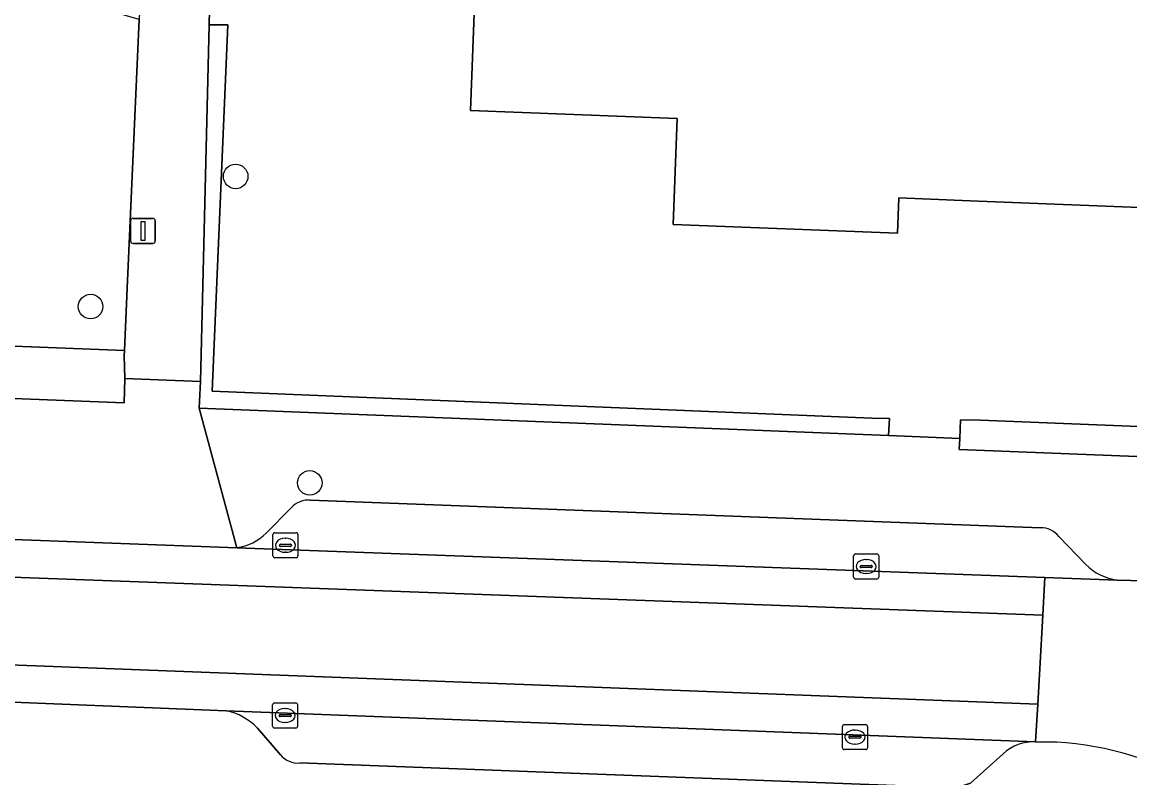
# Model space of a CAD drawing. Extents: x 160732 to 162107, y 387428 to 388479.
# Drawn here: x 161380.19 to 161424.35, y 387753.1 to 387783.23 of the extents above; entities that cross this region are included whole.
import ezdxf

# ---------------------------------------------------------------- set-up
doc = ezdxf.new("R2010")
doc.units = 0
for name, color, linetype in [('IMGEO_Boom', 7, 'Continuous'), ('IMGEO_Erf', 7, 'Continuous'), ('IMGEO_Groenvoorziening', 7, 'Continuous'), ('IMGEO_Haag', 7, 'Continuous'), ('IMGEO_Hek', 7, 'Continuous'), ('IMGEO_Kolk', 7, 'Continuous'), ('IMGEO_Lichtmast', 7, 'Continuous'), ('IMGEO_Pand', 7, 'Continuous'), ('IMGEO_Parkeervlak_open', 7, 'Continuous'), ('IMGEO_Rijbaan_lokaal_gesloten', 7, 'Continuous'), ('IMGEO_Rijbaan_lokaal_open', 7, 'Continuous'), ('IMGEO_Voetpad_open', 7, 'Continuous')]:
    doc.layers.add(name, color=color, linetype=linetype)

msp = doc.modelspace()

# ---------------------------------------------------------------- linework, layer by layer
at = {"layer": 'IMGEO_Boom'}
for centre in [(161388.705, 387777.082), (161382.921, 387771.893), (161391.661, 387764.861)]:
    msp.add_circle(centre, 0.489, dxfattribs=at)
at = {"layer": 'IMGEO_Erf'}
msp.add_lwpolyline([(161428.109, 387775.71), (161417.988, 387776.111), (161415.147, 387776.223), (161415.091, 387774.815), (161406.143, 387775.169), (161406.31, 387779.391), (161398.063, 387779.717), (161398.229, 387783.922), (161390.004, 387784.247), (161388.447, 387784.291), (161388.081, 387784.307), (161387.682, 387784.324), (161387.653, 387783.133), (161388.397, 387783.128), (161387.772, 387768.513), (161414.066, 387767.444), (161414.765, 387767.434), (161414.735, 387766.75), (161417.568, 387766.637), (161417.601, 387767.375), (161418.401, 387767.368), (161440.604, 387766.467)], dxfattribs=at)
at = {"layer": 'IMGEO_Groenvoorziening'}
for points in [[(161384.267, 387769.934), (161384.276, 387770.134), (161320.221, 387772.652), (161315.849, 387777.856), (161315.476, 387795.778), (161313.447, 387795.789), (161313.499, 387772.809)], [(161320.221, 387772.652), (161384.276, 387770.134), (161384.385, 387772.63), (161384.856, 387783.336), (161381.637, 387784.289), (161381.178, 387784.536), (161380.611, 387785.071), (161380.338, 387785.514), (161380.144, 387786.084)], [(161315.41, 387770.749), (161384.261, 387768.059), (161384.286, 387769.025), (161384.267, 387769.934)]]:
    msp.add_lwpolyline(points, dxfattribs=at)
for points in [[(161388.397, 387783.128), (161387.653, 387783.133), (161387.301, 387768.907), (161387.252, 387767.84), (161414.735, 387766.75), (161414.765, 387767.434), (161414.066, 387767.444), (161387.772, 387768.513)], [(161444.244, 387766.319), (161440.604, 387766.467), (161418.401, 387767.368), (161417.601, 387767.375), (161417.568, 387766.637), (161417.548, 387766.195), (161444.206, 387765.145), (161444.218, 387765.519), (161444.231, 387765.92)]]:
    msp.add_lwpolyline(points, close=True, dxfattribs=at)
at = {"layer": 'IMGEO_Haag'}
for points in [[(161388.397, 387783.128), (161387.653, 387783.133), (161387.301, 387768.907), (161387.252, 387767.84), (161414.735, 387766.75), (161414.765, 387767.434), (161414.066, 387767.444), (161387.772, 387768.513)], [(161444.244, 387766.319), (161440.604, 387766.467), (161418.401, 387767.368), (161417.601, 387767.375), (161417.568, 387766.637), (161417.548, 387766.195), (161444.206, 387765.145), (161444.218, 387765.519), (161444.231, 387765.92)]]:
    msp.add_lwpolyline(points, close=True, dxfattribs=at)
at = {"layer": 'IMGEO_Hek'}
msp.add_lwpolyline([(161320.221, 387772.652), (161384.276, 387770.134)], dxfattribs=at)
at = {"layer": 'IMGEO_Kolk'}
for p, q in [((161390.188, 387761.947), (161390.188, 387762.799)), ((161390.263, 387762.873), (161391.115, 387762.873)), ((161391.189, 387762.799), (161391.189, 387761.947)), ((161390.447, 387762.367), (161390.447, 387762.379)), ((161390.885, 387762.33), (161390.487, 387762.33)), ((161390.49, 387762.416), (161390.888, 387762.416)), ((161390.676, 387762.653), (161390.701, 387762.653)), ((161390.931, 387762.379), (161390.931, 387762.367)), ((161391.115, 387761.873), (161390.263, 387761.873)), ((161390.699, 387762.093), (161390.674, 387762.093)), ((161413.342, 387761.099), (161413.342, 387761.951)), ((161413.417, 387762.025), (161414.269, 387762.025)), ((161414.343, 387761.951), (161414.343, 387761.099)), ((161413.601, 387761.519), (161413.601, 387761.531)), ((161414.039, 387761.482), (161413.641, 387761.482)), ((161413.644, 387761.568), (161414.042, 387761.568)), ((161413.83, 387761.805), (161413.855, 387761.805)), ((161414.085, 387761.531), (161414.085, 387761.519)), ((161414.269, 387761.025), (161413.417, 387761.025)), ((161413.853, 387761.245), (161413.828, 387761.245)), ((161390.176, 387755.157), (161390.176, 387756.009)), ((161390.251, 387756.083), (161391.103, 387756.083)), ((161390.664, 387755.863), (161390.689, 387755.863)), ((161391.177, 387756.009), (161391.177, 387755.157)), ((161390.435, 387755.577), (161390.435, 387755.589)), ((161390.873, 387755.54), (161390.475, 387755.54)), ((161390.478, 387755.626), (161390.876, 387755.626)), ((161390.687, 387755.303), (161390.662, 387755.303)), ((161390.919, 387755.589), (161390.919, 387755.577)), ((161391.103, 387755.083), (161390.251, 387755.083)), ((161412.894, 387754.296), (161412.894, 387755.148)), ((161412.969, 387755.222), (161413.821, 387755.222)), ((161413.382, 387755.002), (161413.407, 387755.002)), ((161413.895, 387755.148), (161413.895, 387754.296)), ((161413.153, 387754.716), (161413.153, 387754.728)), ((161413.591, 387754.679), (161413.193, 387754.679)), ((161413.196, 387754.765), (161413.594, 387754.765)), ((161413.405, 387754.442), (161413.38, 387754.442)), ((161413.637, 387754.728), (161413.637, 387754.716)), ((161413.821, 387754.222), (161412.969, 387754.222))]:
    msp.add_line(p, q, dxfattribs=at)
for points in [[(161390.188, 387761.947), (161390.188, 387762.799)], [(161390.263, 387762.873), (161391.115, 387762.873)], [(161391.189, 387762.799), (161391.189, 387761.947)], [(161391.115, 387761.873), (161390.263, 387761.873)], [(161413.342, 387761.099), (161413.342, 387761.951)], [(161413.417, 387762.025), (161414.269, 387762.025)], [(161414.343, 387761.951), (161414.343, 387761.099)], [(161414.269, 387761.025), (161413.417, 387761.025)], [(161390.176, 387755.157), (161390.176, 387756.009)], [(161390.251, 387756.083), (161391.103, 387756.083)], [(161391.177, 387756.009), (161391.177, 387755.157)], [(161391.103, 387755.083), (161390.251, 387755.083)], [(161412.894, 387754.296), (161412.894, 387755.148)], [(161412.969, 387755.222), (161413.821, 387755.222)], [(161413.895, 387755.148), (161413.895, 387754.296)], [(161413.821, 387754.222), (161412.969, 387754.222)]]:
    msp.add_lwpolyline(points, dxfattribs=at)
for centre, radius, start, end in [((161390.265, 387762.797), 0.0765, 91.552, 178.448), ((161390.265, 387762.797), 0.0765, 91.552, 178.448), ((161391.113, 387762.797), 0.0765, 1.552, 88.448), ((161391.113, 387762.797), 0.0765, 1.552, 88.448), ((161390.487, 387762.376), 0.0403, 85.8775, 175.7526), ((161390.484, 387762.366), 0.0366, 178.938, 274.7102), ((161390.888, 387762.373), 0.043, 264.8664, 352.4533), ((161390.892, 387762.378), 0.0386, 1.7309, 96.639), ((161390.265, 387761.949), 0.0765, 181.552, 268.448), ((161390.265, 387761.949), 0.0765, 181.552, 268.448), ((161391.113, 387761.949), 0.0765, 271.552, 358.448), ((161391.113, 387761.949), 0.0765, 271.552, 358.448), ((161413.419, 387761.949), 0.0765, 91.552, 178.448), ((161413.419, 387761.949), 0.0765, 91.552, 178.448), ((161414.267, 387761.949), 0.0765, 1.552, 88.448), ((161414.267, 387761.949), 0.0765, 1.552, 88.448), ((161413.641, 387761.528), 0.0403, 85.8775, 175.7526), ((161413.638, 387761.518), 0.0366, 178.938, 274.7102), ((161414.042, 387761.525), 0.043, 264.8664, 352.4533), ((161414.046, 387761.53), 0.0386, 1.7309, 96.639), ((161413.419, 387761.101), 0.0765, 181.552, 268.448), ((161413.419, 387761.101), 0.0765, 181.552, 268.448), ((161414.267, 387761.101), 0.0765, 271.552, 358.448), ((161414.267, 387761.101), 0.0765, 271.552, 358.448), ((161390.253, 387756.007), 0.0765, 91.552, 178.448), ((161390.253, 387756.007), 0.0765, 91.552, 178.448), ((161391.101, 387756.007), 0.0765, 1.552, 88.448), ((161391.101, 387756.007), 0.0765, 1.552, 88.448), ((161390.475, 387755.586), 0.0403, 85.8775, 175.7526), ((161390.472, 387755.576), 0.0366, 178.938, 274.7102), ((161390.876, 387755.583), 0.043, 264.8664, 352.4533), ((161390.88, 387755.588), 0.0386, 1.7309, 96.639), ((161390.253, 387755.159), 0.0765, 181.552, 268.448), ((161390.253, 387755.159), 0.0765, 181.552, 268.448), ((161391.101, 387755.159), 0.0765, 271.552, 358.448), ((161391.101, 387755.159), 0.0765, 271.552, 358.448), ((161412.971, 387755.146), 0.0765, 91.552, 178.448), ((161412.971, 387755.146), 0.0765, 91.552, 178.448), ((161413.819, 387755.146), 0.0765, 1.552, 88.448), ((161413.819, 387755.146), 0.0765, 1.552, 88.448), ((161413.193, 387754.725), 0.0403, 85.8775, 175.7526), ((161413.19, 387754.715), 0.0366, 178.938, 274.7102), ((161413.594, 387754.722), 0.043, 264.8664, 352.4533), ((161413.598, 387754.727), 0.0386, 1.7309, 96.639), ((161412.971, 387754.298), 0.0765, 181.552, 268.448), ((161412.971, 387754.298), 0.0765, 181.552, 268.448), ((161413.819, 387754.298), 0.0765, 271.552, 358.448), ((161413.819, 387754.298), 0.0765, 271.552, 358.448)]:
    msp.add_arc(centre, radius, start, end, dxfattribs=at)
for centre, major_axis, ratio, start_param, end_param in [((161390.675, 387762.373), (-0.387, 0.002), 0.722429, 4.712389, 7.853982), ((161390.7, 387762.373), (-0.39, 0.002), 0.717154, 1.570796, 4.712389), ((161413.829, 387761.525), (-0.387, 0.002), 0.722429, 4.712389, 7.853982), ((161413.854, 387761.525), (-0.39, 0.002), 0.717154, 1.570796, 4.712389), ((161390.663, 387755.583), (-0.387, 0.002), 0.722429, 4.712389, 7.853982), ((161390.688, 387755.583), (-0.39, 0.002), 0.717154, 1.570796, 4.712389), ((161413.381, 387754.722), (-0.387, 0.002), 0.722429, 4.712389, 7.853982), ((161413.406, 387754.722), (-0.39, 0.002), 0.717154, 1.570796, 4.712389)]:
    msp.add_ellipse(centre, major_axis=major_axis, ratio=ratio, start_param=start_param, end_param=end_param, dxfattribs=at)
at = {"layer": 'IMGEO_Lichtmast'}
for p, q in [((161384.513, 387774.508), (161384.513, 387775.308)), ((161384.513, 387775.308), (161384.513, 387774.508)), ((161384.613, 387775.408), (161385.403, 387775.408)), ((161385.403, 387775.408), (161384.613, 387775.408)), ((161385.503, 387775.308), (161385.503, 387774.508)), ((161385.503, 387774.508), (161385.503, 387775.308)), ((161385.403, 387774.408), (161384.613, 387774.408)), ((161384.613, 387774.408), (161385.403, 387774.408))]:
    msp.add_line(p, q, dxfattribs=at)
msp.add_lwpolyline([(161384.933, 387775.283), (161385.083, 387775.283), (161385.083, 387774.533), (161384.933, 387774.533), (161384.933, 387775.283)], dxfattribs=at)
for centre, start, end in [((161384.613, 387775.308), 90, 180), ((161384.613, 387775.308), 90, 180), ((161385.403, 387775.308), 0, 90), ((161385.403, 387775.308), 360, 90), ((161384.613, 387774.508), 180, 270), ((161384.613, 387774.508), 180, 270), ((161385.403, 387774.508), 270, 0), ((161385.403, 387774.508), 270, 0)]:
    msp.add_arc(centre, 0.1, start, end, dxfattribs=at)
at = {"layer": 'IMGEO_Pand'}
msp.add_lwpolyline([(161432.279, 387801.222), (161415.663, 387801.885), (161415.596, 387800.208), (161412.099, 387800.348), (161412.121, 387800.897), (161409.551, 387801.69), (161409.568, 387802.128), (161397.265, 387802.62), (161391.739, 387802.838), (161391.516, 387797.188), (161390.517, 387797.227), (161390.004, 387784.247), (161398.229, 387783.922), (161398.063, 387779.717), (161406.31, 387779.391), (161406.143, 387775.169), (161415.091, 387774.815), (161415.147, 387776.223), (161417.988, 387776.111), (161428.109, 387775.71)], dxfattribs=at)
at = {"layer": 'IMGEO_Parkeervlak_open'}
for points in [[(161420.788, 387763.065), (161391.693, 387764.177)], [(161390.918, 387763.869), (161389.923, 387762.856)], [(161422.591, 387761.606), (161421.518, 387762.725)], [(161388.757, 387762.277), (161420.96, 387761.089), (161423.851, 387760.982)], [(161420.595, 387754.536), (161388.329, 387755.771)], [(161389.571, 387755.083), (161390.49, 387754.013)], [(161391.262, 387753.69), (161417.435, 387752.698), (161417.996, 387752.891), (161419.299, 387754.058)]]:
    msp.add_lwpolyline(points, dxfattribs=at)
for centre, radius, start, end in [((161391.64, 387763.181), 0.997, 86.9567, 136.391), ((161388.43, 387764.399), 2.147, 278.7556, 314.0596), ((161420.821, 387762.182), 0.884, 37.9144, 92.1378), ((161424.181, 387763.233), 2.275, 225.6519, 261.6553), ((161387.877, 387753.49), 2.325, 43.2398, 78.792), ((161420.539, 387752.692), 1.845, 88.2644, 132.2263), ((161391.193, 387754.61), 0.922, 220.3138, 274.2779)]:
    msp.add_arc(centre, radius, start, end, dxfattribs=at)
at = {"layer": 'IMGEO_Rijbaan_lokaal_gesloten'}
for points in [[(161420.96, 387761.089), (161388.757, 387762.277), (161378.772, 387762.645), (161316.881, 387765.074), (161315.777, 387765.144)], [(161310.892, 387760.243), (161420.678, 387756.031), (161420.877, 387759.591), (161315.631, 387763.473)], [(161315.631, 387763.473), (161420.877, 387759.591), (161420.96, 387761.089)], [(161310.837, 387758.815), (161378.503, 387756.165), (161388.329, 387755.771), (161420.595, 387754.536), (161420.678, 387756.031), (161310.892, 387760.243)]]:
    msp.add_lwpolyline(points, dxfattribs=at)
at = {"layer": 'IMGEO_Rijbaan_lokaal_open'}
msp.add_lwpolyline([(161426.033, 387760.922), (161423.851, 387760.982), (161420.96, 387761.089), (161420.877, 387759.591), (161420.678, 387756.031), (161420.595, 387754.536), (161421.425, 387754.519)], dxfattribs=at)
msp.add_arc((161420.679, 387741.714), 12.827, 32.0209, 86.6641, dxfattribs=at)
at = {"layer": 'IMGEO_Voetpad_open'}
msp.add_lwpolyline([(161388.404, 387802.974), (161385.713, 387803.08), (161385.607, 387800.398), (161384.856, 387783.336), (161384.385, 387772.63), (161384.276, 387770.134), (161384.267, 387769.934), (161384.286, 387769.025), (161387.301, 387768.907), (161387.653, 387783.133), (161387.682, 387784.324)], close=True, dxfattribs=at)
for points in [[(161459.906, 387764.327), (161460.117, 387767.492), (161452.083, 387767.809), (161452.313, 387773.501), (161448.572, 387773.431), (161448.258, 387764.975), (161445.265, 387765.09), (161445.555, 387773.6), (161444.489, 387773.615), (161444.244, 387766.319), (161444.231, 387765.92), (161444.218, 387765.519), (161444.206, 387765.145), (161417.548, 387766.195), (161417.568, 387766.637), (161414.735, 387766.75), (161387.252, 387767.84), (161388.757, 387762.277)], [(161378.772, 387762.645), (161388.757, 387762.277), (161387.252, 387767.84), (161387.301, 387768.907), (161384.286, 387769.025), (161384.261, 387768.059), (161315.41, 387770.749)], [(161391.693, 387764.177), (161420.788, 387763.065)], [(161389.923, 387762.856), (161390.918, 387763.869)], [(161421.518, 387762.725), (161422.591, 387761.606)], [(161423.851, 387760.982), (161426.033, 387760.922)], [(161388.329, 387755.771), (161378.503, 387756.165)], [(161390.49, 387754.013), (161389.571, 387755.083)], [(161421.425, 387754.519), (161420.595, 387754.536)], [(161419.299, 387754.058), (161417.996, 387752.891), (161417.435, 387752.698), (161391.262, 387753.69)]]:
    msp.add_lwpolyline(points, dxfattribs=at)
for centre, radius, start, end in [((161391.64, 387763.181), 0.997, 86.9567, 136.391), ((161388.43, 387764.399), 2.147, 278.7556, 314.0596), ((161420.821, 387762.182), 0.884, 37.9144, 92.1378), ((161424.181, 387763.233), 2.275, 225.6519, 261.6553), ((161387.877, 387753.49), 2.325, 43.2398, 78.792), ((161420.539, 387752.692), 1.845, 88.2644, 132.2263), ((161420.679, 387741.714), 12.827, 32.0209, 86.6641), ((161391.193, 387754.61), 0.922, 220.3138, 274.2779)]:
    msp.add_arc(centre, radius, start, end, dxfattribs=at)

doc.saveas('drawing.dxf')
